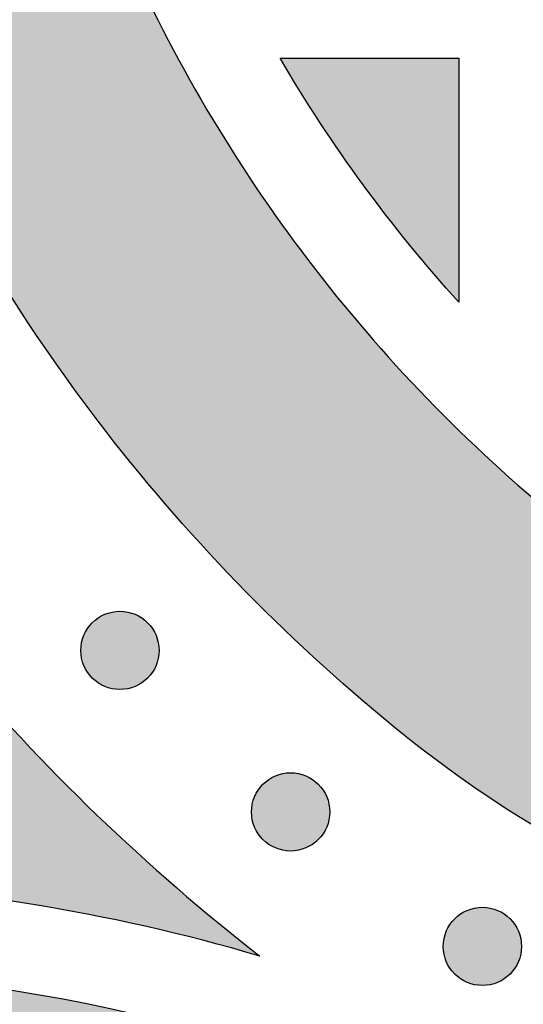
# Model space of a CAD drawing. Header units: millimetres. Extents: x -3873 to -97, y 912 to 4165.
# Tile 367 of 725: x -3380 to -3357, y 1863 to 1908. Entities that reach past the tile are written whole.
import ezdxf

# ---------------------------------------------------------------- set-up
doc = ezdxf.new("R2010")
doc.units = ezdxf.units.MM
doc.layers.add('pattern', color=7, linetype='Continuous', true_color=0x000000)

msp = doc.modelspace()

# ---------------------------------------------------------------- hatches: boundary and pattern name
at = {"layer": 'pattern'}
for points in [[(-3328.195, 1875.591), (-3327.316, 1875.599), (-3326.434, 1875.626), (-3325.551, 1875.671), (-3324.665, 1875.735), (-3323.779, 1875.818), (-3322.893, 1875.919), (-3322.007, 1876.04), (-3321.122, 1876.179), (-3320.238, 1876.338), (-3319.357, 1876.516), (-3318.479, 1876.712), (-3317.604, 1876.928), (-3316.732, 1877.162), (-3315.866, 1877.415), (-3315.005, 1877.687), (-3314.149, 1877.977), (-3313.3, 1878.285), (-3312.458, 1878.611), (-3311.623, 1878.955), (-3310.797, 1879.316), (-3309.979, 1879.695), (-3309.17, 1880.09), (-3308.371, 1880.502), (-3307.582, 1880.93), (-3306.804, 1881.374), (-3306.037, 1881.834), (-3305.281, 1882.308), (-3304.538, 1882.797), (-3303.807, 1883.301), (-3303.088, 1883.817), (-3302.383, 1884.348), (-3301.692, 1884.891), (-3300.111, 1886.196), (-3298.564, 1887.552), (-3297.054, 1888.956), (-3295.583, 1890.407), (-3294.153, 1891.904), (-3292.765, 1893.444), (-3291.423, 1895.025), (-3290.127, 1896.647), (-3288.88, 1898.306), (-3287.682, 1900), (-3286.537, 1901.727), (-3285.444, 1903.485), (-3284.405, 1905.272), (-3283.422, 1907.084), (-3282.494, 1908.92), (-3281.623, 1910.776), (-3275.031, 1925.437), (-3268.732, 1910.172), (-3270.686, 1905.838), (-3271.706, 1903.665), (-3272.792, 1901.516), (-3273.944, 1899.394), (-3275.16, 1897.302), (-3276.439, 1895.243), (-3277.781, 1893.22), (-3279.183, 1891.237), (-3280.643, 1889.294), (-3282.16, 1887.396), (-3283.732, 1885.544), (-3285.357, 1883.741), (-3287.032, 1881.988), (-3288.755, 1880.289), (-3290.523, 1878.645), (-3292.334, 1877.058), (-3294.185, 1875.529), (-3295.072, 1874.832), (-3295.978, 1874.151), (-3296.9, 1873.488), (-3297.838, 1872.842), (-3298.793, 1872.214), (-3299.762, 1871.605), (-3300.747, 1871.015), (-3301.746, 1870.445), (-3302.759, 1869.895), (-3303.784, 1869.367), (-3304.823, 1868.859), (-3305.872, 1868.373), (-3306.933, 1867.909), (-3308.005, 1867.468), (-3309.086, 1867.049), (-3310.176, 1866.653), (-3311.274, 1866.281), (-3312.38, 1865.933), (-3313.492, 1865.608), (-3314.61, 1865.307), (-3315.734, 1865.03), (-3316.861, 1864.778), (-3317.993, 1864.55), (-3319.127, 1864.346), (-3320.263, 1864.167), (-3321.4, 1864.012), (-3322.538, 1863.882), (-3323.675, 1863.776), (-3324.812, 1863.694), (-3325.946, 1863.636), (-3327.078, 1863.601), (-3328.207, 1863.591), (-3329.335, 1863.602), (-3330.467, 1863.638), (-3331.602, 1863.697), (-3332.738, 1863.78), (-3333.875, 1863.887), (-3335.013, 1864.019), (-3336.15, 1864.175), (-3337.286, 1864.355), (-3338.42, 1864.56), (-3339.551, 1864.789), (-3340.679, 1865.042), (-3341.802, 1865.32), (-3342.92, 1865.622), (-3344.032, 1865.948), (-3345.137, 1866.297), (-3346.235, 1866.671), (-3347.324, 1867.067), (-3348.405, 1867.487), (-3349.476, 1867.929), (-3350.537, 1868.394), (-3351.586, 1868.881), (-3352.624, 1869.39), (-3353.649, 1869.92), (-3354.661, 1870.47), (-3355.66, 1871.041), (-3356.644, 1871.632), (-3357.613, 1872.242), (-3358.567, 1872.871), (-3359.505, 1873.518), (-3360.426, 1874.182), (-3361.331, 1874.863), (-3362.218, 1875.561), (-3364.067, 1877.092), (-3365.877, 1878.681), (-3367.643, 1880.327), (-3369.364, 1882.028), (-3371.037, 1883.781), (-3372.66, 1885.586), (-3374.231, 1887.44), (-3375.746, 1889.339), (-3377.205, 1891.283), (-3378.605, 1893.268), (-3379.944, 1895.292), (-3381.222, 1897.352), (-3382.436, 1899.445), (-3383.586, 1901.568), (-3384.67, 1903.719), (-3385.687, 1905.893), (-3387.637, 1910.228), (-3381.323, 1925.488), (-3374.746, 1910.82), (-3373.876, 1908.963), (-3372.951, 1907.127), (-3371.969, 1905.314), (-3370.932, 1903.526), (-3369.841, 1901.767), (-3368.697, 1900.038), (-3367.501, 1898.343), (-3366.255, 1896.683), (-3364.961, 1895.06), (-3363.62, 1893.477), (-3362.234, 1891.936), (-3360.805, 1890.438), (-3359.335, 1888.986), (-3357.826, 1887.58), (-3356.281, 1886.223), (-3354.702, 1884.916), (-3354.011, 1884.372), (-3353.306, 1883.841), (-3352.588, 1883.324), (-3351.858, 1882.82), (-3351.115, 1882.33), (-3350.359, 1881.855), (-3349.593, 1881.395), (-3348.815, 1880.95), (-3348.027, 1880.521), (-3347.228, 1880.108), (-3346.42, 1879.712), (-3345.602, 1879.333), (-3344.776, 1878.971), (-3343.942, 1878.626), (-3343.1, 1878.299), (-3342.251, 1877.99), (-3341.396, 1877.699), (-3340.535, 1877.427), (-3339.668, 1877.173), (-3338.797, 1876.938), (-3337.922, 1876.721), (-3337.044, 1876.524), (-3336.163, 1876.346), (-3335.28, 1876.186), (-3334.395, 1876.046), (-3333.509, 1875.924), (-3332.623, 1875.822), (-3331.737, 1875.738), (-3330.852, 1875.673), (-3329.968, 1875.627), (-3329.086, 1875.6)], [(-3359.754, 1895.206), (-3360.89, 1896.494), (-3361.993, 1897.811), (-3363.062, 1899.158), (-3364.096, 1900.532), (-3365.094, 1901.933), (-3366.055, 1903.358), (-3366.978, 1904.807), (-3367.862, 1906.279), (-3359.754, 1906.279)], [(-3368.773, 1865.554), (-3371.358, 1866.27), (-3373.969, 1866.905), (-3376.6, 1867.458), (-3379.249, 1867.928), (-3381.912, 1868.315), (-3384.584, 1868.617), (-3387.262, 1868.835), (-3389.941, 1868.969), (-3391.236, 1870.446), (-3392.504, 1871.947), (-3393.744, 1873.473), (-3394.955, 1875.022), (-3396.137, 1876.593), (-3397.289, 1878.186), (-3398.41, 1879.8), (-3399.501, 1881.433), (-3393.766, 1895.294), (-3392.598, 1893.162), (-3391.372, 1891.056), (-3390.088, 1888.978), (-3388.748, 1886.932), (-3387.352, 1884.919), (-3385.901, 1882.941), (-3384.398, 1881.001), (-3382.844, 1879.101), (-3381.24, 1877.242), (-3379.588, 1875.428), (-3377.889, 1873.659), (-3376.146, 1871.937), (-3374.361, 1870.264), (-3372.536, 1868.642), (-3370.672, 1867.072)], [(-3373.866, 1880.673), (-3373.894, 1880.701), (-3373.923, 1880.728), (-3373.953, 1880.755), (-3373.983, 1880.781), (-3374.015, 1880.807), (-3374.047, 1880.832), (-3374.081, 1880.857), (-3374.115, 1880.881), (-3374.15, 1880.904), (-3374.185, 1880.927), (-3374.222, 1880.949), (-3374.259, 1880.97), (-3374.297, 1880.991), (-3374.336, 1881.01), (-3374.375, 1881.029), (-3374.415, 1881.047), (-3374.456, 1881.064), (-3374.498, 1881.08), (-3374.539, 1881.095), (-3374.582, 1881.109), (-3374.625, 1881.123), (-3374.668, 1881.135), (-3374.712, 1881.146), (-3374.757, 1881.155), (-3374.801, 1881.164), (-3374.846, 1881.172), (-3374.891, 1881.178), (-3374.937, 1881.184), (-3374.983, 1881.188), (-3375.028, 1881.191), (-3375.074, 1881.192), (-3375.12, 1881.193), (-3375.166, 1881.192), (-3375.212, 1881.191), (-3375.258, 1881.188), (-3375.303, 1881.184), (-3375.349, 1881.178), (-3375.394, 1881.172), (-3375.439, 1881.164), (-3375.484, 1881.155), (-3375.528, 1881.146), (-3375.572, 1881.135), (-3375.615, 1881.123), (-3375.658, 1881.109), (-3375.701, 1881.095), (-3375.743, 1881.08), (-3375.784, 1881.064), (-3375.825, 1881.047), (-3375.865, 1881.029), (-3375.904, 1881.01), (-3375.943, 1880.991), (-3375.981, 1880.97), (-3376.018, 1880.949), (-3376.055, 1880.927), (-3376.091, 1880.904), (-3376.126, 1880.881), (-3376.16, 1880.857), (-3376.193, 1880.832), (-3376.225, 1880.807), (-3376.257, 1880.781), (-3376.288, 1880.755), (-3376.318, 1880.728), (-3376.347, 1880.701), (-3376.375, 1880.673), (-3376.402, 1880.645), (-3376.429, 1880.616), (-3376.456, 1880.586), (-3376.482, 1880.556), (-3376.508, 1880.524), (-3376.533, 1880.491), (-3376.558, 1880.458), (-3376.582, 1880.424), (-3376.606, 1880.389), (-3376.628, 1880.353), (-3376.65, 1880.317), (-3376.672, 1880.28), (-3376.692, 1880.242), (-3376.712, 1880.203), (-3376.731, 1880.164), (-3376.748, 1880.123), (-3376.766, 1880.083), (-3376.782, 1880.041), (-3376.797, 1879.999), (-3376.811, 1879.957), (-3376.824, 1879.914), (-3376.836, 1879.87), (-3376.847, 1879.827), (-3376.857, 1879.782), (-3376.866, 1879.738), (-3376.873, 1879.693), (-3376.88, 1879.647), (-3376.885, 1879.602), (-3376.889, 1879.556), (-3376.892, 1879.511), (-3376.894, 1879.465), (-3376.894, 1879.419), (-3376.894, 1879.373), (-3376.892, 1879.327), (-3376.889, 1879.281), (-3376.885, 1879.235), (-3376.88, 1879.19), (-3376.873, 1879.145), (-3376.866, 1879.1), (-3376.857, 1879.055), (-3376.847, 1879.011), (-3376.836, 1878.967), (-3376.824, 1878.923), (-3376.811, 1878.881), (-3376.797, 1878.838), (-3376.782, 1878.796), (-3376.766, 1878.755), (-3376.748, 1878.714), (-3376.731, 1878.674), (-3376.712, 1878.634), (-3376.692, 1878.596), (-3376.672, 1878.558), (-3376.65, 1878.52), (-3376.628, 1878.484), (-3376.606, 1878.448), (-3376.582, 1878.413), (-3376.558, 1878.379), (-3376.533, 1878.346), (-3376.508, 1878.314), (-3376.482, 1878.282), (-3376.456, 1878.251), (-3376.429, 1878.221), (-3376.402, 1878.192), (-3376.375, 1878.164), (-3376.347, 1878.137), (-3376.318, 1878.109), (-3376.288, 1878.083), (-3376.257, 1878.056), (-3376.225, 1878.031), (-3376.193, 1878.005), (-3376.16, 1877.981), (-3376.126, 1877.957), (-3376.091, 1877.933), (-3376.055, 1877.911), (-3376.018, 1877.889), (-3375.981, 1877.867), (-3375.943, 1877.847), (-3375.904, 1877.827), (-3375.865, 1877.808), (-3375.825, 1877.79), (-3375.784, 1877.773), (-3375.743, 1877.757), (-3375.701, 1877.742), (-3375.658, 1877.728), (-3375.615, 1877.715), (-3375.572, 1877.703), (-3375.528, 1877.692), (-3375.484, 1877.682), (-3375.439, 1877.673), (-3375.394, 1877.666), (-3375.349, 1877.659), (-3375.303, 1877.654), (-3375.258, 1877.65), (-3375.212, 1877.647), (-3375.166, 1877.645), (-3375.12, 1877.644), (-3375.074, 1877.645), (-3375.028, 1877.647), (-3374.983, 1877.65), (-3374.937, 1877.654), (-3374.891, 1877.659), (-3374.846, 1877.666), (-3374.801, 1877.673), (-3374.757, 1877.682), (-3374.712, 1877.692), (-3374.668, 1877.703), (-3374.625, 1877.715), (-3374.582, 1877.728), (-3374.539, 1877.742), (-3374.498, 1877.757), (-3374.456, 1877.773), (-3374.415, 1877.79), (-3374.375, 1877.808), (-3374.336, 1877.827), (-3374.297, 1877.847), (-3374.259, 1877.867), (-3374.222, 1877.889), (-3374.185, 1877.911), (-3374.15, 1877.933), (-3374.115, 1877.957), (-3374.081, 1877.981), (-3374.047, 1878.005), (-3374.015, 1878.031), (-3373.983, 1878.056), (-3373.953, 1878.083), (-3373.923, 1878.109), (-3373.894, 1878.137), (-3373.866, 1878.164), (-3373.838, 1878.192), (-3373.811, 1878.221), (-3373.784, 1878.251), (-3373.758, 1878.282), (-3373.732, 1878.314), (-3373.707, 1878.346), (-3373.682, 1878.379), (-3373.658, 1878.413), (-3373.635, 1878.448), (-3373.612, 1878.484), (-3373.59, 1878.52), (-3373.569, 1878.558), (-3373.548, 1878.596), (-3373.529, 1878.634), (-3373.51, 1878.674), (-3373.492, 1878.714), (-3373.475, 1878.755), (-3373.459, 1878.796), (-3373.444, 1878.838), (-3373.429, 1878.881), (-3373.416, 1878.923), (-3373.404, 1878.967), (-3373.393, 1879.011), (-3373.383, 1879.055), (-3373.375, 1879.1), (-3373.367, 1879.145), (-3373.361, 1879.19), (-3373.355, 1879.235), (-3373.351, 1879.281), (-3373.348, 1879.327), (-3373.346, 1879.373), (-3373.346, 1879.419), (-3373.346, 1879.465), (-3373.348, 1879.511), (-3373.351, 1879.556), (-3373.355, 1879.602), (-3373.361, 1879.647), (-3373.367, 1879.693), (-3373.375, 1879.738), (-3373.383, 1879.782), (-3373.393, 1879.827), (-3373.404, 1879.87), (-3373.416, 1879.914), (-3373.429, 1879.957), (-3373.444, 1879.999), (-3373.459, 1880.041), (-3373.475, 1880.083), (-3373.492, 1880.123), (-3373.51, 1880.164), (-3373.529, 1880.203), (-3373.548, 1880.242), (-3373.569, 1880.28), (-3373.59, 1880.317), (-3373.612, 1880.353), (-3373.635, 1880.389), (-3373.658, 1880.424), (-3373.682, 1880.458), (-3373.707, 1880.491), (-3373.732, 1880.524), (-3373.758, 1880.556), (-3373.784, 1880.586), (-3373.811, 1880.616), (-3373.838, 1880.645)], [(-3366.127, 1873.349), (-3366.155, 1873.377), (-3366.184, 1873.404), (-3366.214, 1873.43), (-3366.245, 1873.457), (-3366.276, 1873.483), (-3366.309, 1873.508), (-3366.342, 1873.532), (-3366.376, 1873.556), (-3366.411, 1873.58), (-3366.447, 1873.603), (-3366.483, 1873.625), (-3366.521, 1873.646), (-3366.559, 1873.666), (-3366.597, 1873.686), (-3366.637, 1873.705), (-3366.677, 1873.723), (-3366.718, 1873.74), (-3366.759, 1873.756), (-3366.801, 1873.771), (-3366.843, 1873.785), (-3366.886, 1873.798), (-3366.93, 1873.81), (-3366.974, 1873.821), (-3367.018, 1873.831), (-3367.063, 1873.84), (-3367.108, 1873.847), (-3367.153, 1873.854), (-3367.198, 1873.859), (-3367.244, 1873.863), (-3367.29, 1873.866), (-3367.336, 1873.868), (-3367.382, 1873.869), (-3367.427, 1873.868), (-3367.473, 1873.866), (-3367.519, 1873.863), (-3367.565, 1873.859), (-3367.61, 1873.854), (-3367.655, 1873.847), (-3367.7, 1873.84), (-3367.745, 1873.831), (-3367.789, 1873.821), (-3367.833, 1873.81), (-3367.877, 1873.798), (-3367.92, 1873.785), (-3367.962, 1873.771), (-3368.004, 1873.756), (-3368.045, 1873.74), (-3368.086, 1873.723), (-3368.126, 1873.705), (-3368.166, 1873.686), (-3368.204, 1873.666), (-3368.242, 1873.646), (-3368.28, 1873.625), (-3368.316, 1873.603), (-3368.352, 1873.58), (-3368.387, 1873.556), (-3368.421, 1873.532), (-3368.454, 1873.508), (-3368.487, 1873.483), (-3368.518, 1873.457), (-3368.549, 1873.43), (-3368.579, 1873.404), (-3368.608, 1873.377), (-3368.636, 1873.349), (-3368.664, 1873.321), (-3368.691, 1873.292), (-3368.718, 1873.262), (-3368.744, 1873.231), (-3368.77, 1873.2), (-3368.795, 1873.167), (-3368.819, 1873.134), (-3368.843, 1873.1), (-3368.867, 1873.065), (-3368.89, 1873.029), (-3368.912, 1872.993), (-3368.933, 1872.955), (-3368.953, 1872.917), (-3368.973, 1872.879), (-3368.992, 1872.839), (-3369.01, 1872.799), (-3369.027, 1872.758), (-3369.043, 1872.717), (-3369.058, 1872.675), (-3369.072, 1872.633), (-3369.085, 1872.59), (-3369.097, 1872.546), (-3369.108, 1872.502), (-3369.118, 1872.458), (-3369.127, 1872.413), (-3369.135, 1872.368), (-3369.141, 1872.323), (-3369.146, 1872.278), (-3369.15, 1872.232), (-3369.153, 1872.186), (-3369.155, 1872.14), (-3369.156, 1872.094), (-3369.155, 1872.049), (-3369.153, 1872.003), (-3369.15, 1871.957), (-3369.146, 1871.911), (-3369.141, 1871.866), (-3369.135, 1871.821), (-3369.127, 1871.776), (-3369.118, 1871.731), (-3369.108, 1871.687), (-3369.097, 1871.643), (-3369.085, 1871.599), (-3369.072, 1871.556), (-3369.058, 1871.514), (-3369.043, 1871.472), (-3369.027, 1871.43), (-3369.01, 1871.39), (-3368.992, 1871.35), (-3368.973, 1871.31), (-3368.953, 1871.272), (-3368.933, 1871.233), (-3368.912, 1871.196), (-3368.89, 1871.16), (-3368.867, 1871.124), (-3368.843, 1871.089), (-3368.819, 1871.055), (-3368.795, 1871.022), (-3368.77, 1870.989), (-3368.744, 1870.958), (-3368.718, 1870.927), (-3368.691, 1870.897), (-3368.664, 1870.868), (-3368.636, 1870.84), (-3368.608, 1870.812), (-3368.579, 1870.785), (-3368.549, 1870.758), (-3368.518, 1870.732), (-3368.487, 1870.706), (-3368.454, 1870.681), (-3368.421, 1870.657), (-3368.387, 1870.633), (-3368.352, 1870.609), (-3368.316, 1870.586), (-3368.28, 1870.564), (-3368.242, 1870.543), (-3368.204, 1870.523), (-3368.166, 1870.503), (-3368.126, 1870.484), (-3368.086, 1870.466), (-3368.045, 1870.449), (-3368.004, 1870.433), (-3367.962, 1870.418), (-3367.92, 1870.404), (-3367.877, 1870.391), (-3367.833, 1870.379), (-3367.789, 1870.368), (-3367.745, 1870.358), (-3367.7, 1870.349), (-3367.655, 1870.341), (-3367.61, 1870.335), (-3367.565, 1870.33), (-3367.519, 1870.326), (-3367.473, 1870.323), (-3367.427, 1870.321), (-3367.382, 1870.32), (-3367.336, 1870.321), (-3367.29, 1870.323), (-3367.244, 1870.326), (-3367.198, 1870.33), (-3367.153, 1870.335), (-3367.108, 1870.341), (-3367.063, 1870.349), (-3367.018, 1870.358), (-3366.974, 1870.368), (-3366.93, 1870.379), (-3366.886, 1870.391), (-3366.843, 1870.404), (-3366.801, 1870.418), (-3366.759, 1870.433), (-3366.718, 1870.449), (-3366.677, 1870.466), (-3366.637, 1870.484), (-3366.597, 1870.503), (-3366.559, 1870.523), (-3366.521, 1870.543), (-3366.483, 1870.564), (-3366.447, 1870.586), (-3366.411, 1870.609), (-3366.376, 1870.633), (-3366.342, 1870.657), (-3366.309, 1870.681), (-3366.276, 1870.706), (-3366.245, 1870.732), (-3366.214, 1870.758), (-3366.184, 1870.785), (-3366.155, 1870.812), (-3366.127, 1870.84), (-3366.099, 1870.868), (-3366.072, 1870.897), (-3366.045, 1870.927), (-3366.019, 1870.958), (-3365.993, 1870.989), (-3365.968, 1871.022), (-3365.944, 1871.055), (-3365.92, 1871.089), (-3365.896, 1871.124), (-3365.873, 1871.16), (-3365.851, 1871.196), (-3365.83, 1871.233), (-3365.81, 1871.272), (-3365.79, 1871.31), (-3365.771, 1871.35), (-3365.753, 1871.39), (-3365.736, 1871.43), (-3365.72, 1871.472), (-3365.705, 1871.514), (-3365.691, 1871.556), (-3365.678, 1871.599), (-3365.666, 1871.643), (-3365.655, 1871.687), (-3365.645, 1871.731), (-3365.636, 1871.776), (-3365.628, 1871.821), (-3365.622, 1871.866), (-3365.617, 1871.911), (-3365.613, 1871.957), (-3365.61, 1872.003), (-3365.608, 1872.049), (-3365.607, 1872.094), (-3365.608, 1872.14), (-3365.61, 1872.186), (-3365.613, 1872.232), (-3365.617, 1872.278), (-3365.622, 1872.323), (-3365.628, 1872.368), (-3365.636, 1872.413), (-3365.645, 1872.458), (-3365.655, 1872.502), (-3365.666, 1872.546), (-3365.678, 1872.59), (-3365.691, 1872.633), (-3365.705, 1872.675), (-3365.72, 1872.717), (-3365.736, 1872.758), (-3365.753, 1872.799), (-3365.771, 1872.839), (-3365.79, 1872.879), (-3365.81, 1872.917), (-3365.83, 1872.955), (-3365.851, 1872.993), (-3365.873, 1873.029), (-3365.896, 1873.065), (-3365.92, 1873.1), (-3365.944, 1873.134), (-3365.968, 1873.167), (-3365.993, 1873.2), (-3366.019, 1873.231), (-3366.045, 1873.262), (-3366.072, 1873.292), (-3366.099, 1873.321)], [(-3357.435, 1867.251), (-3357.464, 1867.278), (-3357.493, 1867.306), (-3357.522, 1867.332), (-3357.553, 1867.359), (-3357.585, 1867.384), (-3357.617, 1867.41), (-3357.65, 1867.434), (-3357.685, 1867.458), (-3357.72, 1867.482), (-3357.755, 1867.504), (-3357.792, 1867.526), (-3357.829, 1867.548), (-3357.867, 1867.568), (-3357.906, 1867.588), (-3357.945, 1867.607), (-3357.985, 1867.625), (-3358.026, 1867.642), (-3358.067, 1867.658), (-3358.109, 1867.673), (-3358.152, 1867.687), (-3358.195, 1867.7), (-3358.238, 1867.712), (-3358.282, 1867.723), (-3358.326, 1867.733), (-3358.371, 1867.742), (-3358.416, 1867.749), (-3358.461, 1867.756), (-3358.507, 1867.761), (-3358.552, 1867.765), (-3358.598, 1867.768), (-3358.644, 1867.77), (-3358.69, 1867.771), (-3358.736, 1867.77), (-3358.782, 1867.768), (-3358.828, 1867.765), (-3358.873, 1867.761), (-3358.919, 1867.756), (-3358.964, 1867.749), (-3359.009, 1867.742), (-3359.054, 1867.733), (-3359.098, 1867.723), (-3359.142, 1867.712), (-3359.185, 1867.7), (-3359.228, 1867.687), (-3359.271, 1867.673), (-3359.313, 1867.658), (-3359.354, 1867.642), (-3359.395, 1867.625), (-3359.435, 1867.607), (-3359.474, 1867.588), (-3359.513, 1867.568), (-3359.551, 1867.548), (-3359.588, 1867.526), (-3359.625, 1867.504), (-3359.66, 1867.482), (-3359.695, 1867.458), (-3359.729, 1867.434), (-3359.763, 1867.41), (-3359.795, 1867.384), (-3359.827, 1867.359), (-3359.858, 1867.332), (-3359.887, 1867.306), (-3359.916, 1867.278), (-3359.945, 1867.251), (-3359.972, 1867.223), (-3359.999, 1867.194), (-3360.026, 1867.164), (-3360.052, 1867.133), (-3360.078, 1867.102), (-3360.103, 1867.069), (-3360.128, 1867.036), (-3360.152, 1867.002), (-3360.175, 1866.967), (-3360.198, 1866.931), (-3360.22, 1866.895), (-3360.241, 1866.857), (-3360.262, 1866.819), (-3360.282, 1866.781), (-3360.3, 1866.741), (-3360.318, 1866.701), (-3360.335, 1866.66), (-3360.351, 1866.619), (-3360.367, 1866.577), (-3360.381, 1866.535), (-3360.394, 1866.492), (-3360.406, 1866.448), (-3360.417, 1866.404), (-3360.427, 1866.36), (-3360.435, 1866.315), (-3360.443, 1866.27), (-3360.449, 1866.225), (-3360.455, 1866.18), (-3360.459, 1866.134), (-3360.462, 1866.088), (-3360.464, 1866.042), (-3360.464, 1865.996), (-3360.464, 1865.95), (-3360.462, 1865.904), (-3360.459, 1865.859), (-3360.455, 1865.813), (-3360.449, 1865.768), (-3360.443, 1865.722), (-3360.435, 1865.677), (-3360.427, 1865.633), (-3360.417, 1865.588), (-3360.406, 1865.545), (-3360.394, 1865.501), (-3360.381, 1865.458), (-3360.367, 1865.416), (-3360.351, 1865.374), (-3360.335, 1865.332), (-3360.318, 1865.292), (-3360.3, 1865.251), (-3360.282, 1865.212), (-3360.262, 1865.173), (-3360.241, 1865.135), (-3360.22, 1865.098), (-3360.198, 1865.062), (-3360.175, 1865.026), (-3360.152, 1864.991), (-3360.128, 1864.957), (-3360.103, 1864.924), (-3360.078, 1864.891), (-3360.052, 1864.859), (-3360.026, 1864.829), (-3359.999, 1864.799), (-3359.972, 1864.77), (-3359.945, 1864.742), (-3359.916, 1864.714), (-3359.887, 1864.687), (-3359.858, 1864.66), (-3359.827, 1864.634), (-3359.795, 1864.608), (-3359.763, 1864.583), (-3359.729, 1864.558), (-3359.695, 1864.534), (-3359.66, 1864.511), (-3359.625, 1864.488), (-3359.588, 1864.466), (-3359.551, 1864.445), (-3359.513, 1864.424), (-3359.474, 1864.405), (-3359.435, 1864.386), (-3359.395, 1864.368), (-3359.354, 1864.351), (-3359.313, 1864.335), (-3359.271, 1864.32), (-3359.228, 1864.306), (-3359.185, 1864.293), (-3359.142, 1864.28), (-3359.098, 1864.27), (-3359.054, 1864.26), (-3359.009, 1864.251), (-3358.964, 1864.243), (-3358.919, 1864.237), (-3358.873, 1864.231), (-3358.828, 1864.227), (-3358.782, 1864.224), (-3358.736, 1864.223), (-3358.69, 1864.222), (-3358.644, 1864.223), (-3358.598, 1864.224), (-3358.552, 1864.227), (-3358.507, 1864.231), (-3358.461, 1864.237), (-3358.416, 1864.243), (-3358.371, 1864.251), (-3358.326, 1864.26), (-3358.282, 1864.27), (-3358.238, 1864.28), (-3358.195, 1864.293), (-3358.152, 1864.306), (-3358.109, 1864.32), (-3358.067, 1864.335), (-3358.026, 1864.351), (-3357.985, 1864.368), (-3357.945, 1864.386), (-3357.906, 1864.405), (-3357.867, 1864.424), (-3357.829, 1864.445), (-3357.792, 1864.466), (-3357.755, 1864.488), (-3357.72, 1864.511), (-3357.685, 1864.534), (-3357.65, 1864.558), (-3357.617, 1864.583), (-3357.585, 1864.608), (-3357.553, 1864.634), (-3357.522, 1864.66), (-3357.493, 1864.687), (-3357.464, 1864.714), (-3357.435, 1864.742), (-3357.408, 1864.77), (-3357.381, 1864.799), (-3357.354, 1864.829), (-3357.328, 1864.859), (-3357.302, 1864.891), (-3357.277, 1864.924), (-3357.252, 1864.957), (-3357.228, 1864.991), (-3357.205, 1865.026), (-3357.182, 1865.062), (-3357.16, 1865.098), (-3357.139, 1865.135), (-3357.118, 1865.173), (-3357.098, 1865.212), (-3357.08, 1865.251), (-3357.062, 1865.292), (-3357.045, 1865.332), (-3357.029, 1865.374), (-3357.013, 1865.416), (-3356.999, 1865.458), (-3356.986, 1865.501), (-3356.974, 1865.545), (-3356.963, 1865.588), (-3356.953, 1865.633), (-3356.945, 1865.677), (-3356.937, 1865.722), (-3356.93, 1865.768), (-3356.925, 1865.813), (-3356.921, 1865.859), (-3356.918, 1865.904), (-3356.916, 1865.95), (-3356.916, 1865.996), (-3356.916, 1866.042), (-3356.918, 1866.088), (-3356.921, 1866.134), (-3356.925, 1866.18), (-3356.93, 1866.225), (-3356.937, 1866.27), (-3356.945, 1866.315), (-3356.953, 1866.36), (-3356.963, 1866.404), (-3356.974, 1866.448), (-3356.986, 1866.492), (-3356.999, 1866.535), (-3357.013, 1866.577), (-3357.029, 1866.619), (-3357.045, 1866.66), (-3357.062, 1866.701), (-3357.08, 1866.741), (-3357.098, 1866.781), (-3357.118, 1866.819), (-3357.139, 1866.857), (-3357.16, 1866.895), (-3357.182, 1866.931), (-3357.205, 1866.967), (-3357.228, 1867.002), (-3357.252, 1867.036), (-3357.277, 1867.069), (-3357.302, 1867.102), (-3357.328, 1867.133), (-3357.354, 1867.164), (-3357.381, 1867.194), (-3357.408, 1867.223)], [(-3590.232, 1760.037), (-3584.211, 1765.154), (-3578.072, 1770.166), (-3571.816, 1775.068), (-3565.448, 1779.858), (-3558.969, 1784.531), (-3552.384, 1789.083), (-3545.695, 1793.512), (-3538.906, 1797.813), (-3532.021, 1801.983), (-3525.043, 1806.02), (-3517.977, 1809.919), (-3510.826, 1813.679), (-3503.594, 1817.297), (-3496.286, 1820.769), (-3488.906, 1824.095), (-3481.459, 1827.27), (-3473.949, 1830.295), (-3466.381, 1833.166), (-3458.76, 1835.882), (-3451.089, 1838.442), (-3443.375, 1840.844), (-3435.622, 1843.087), (-3427.835, 1845.171), (-3420.019, 1847.095), (-3412.178, 1848.859), (-3404.318, 1850.461), (-3396.443, 1851.903), (-3388.558, 1853.184), (-3380.669, 1854.305), (-3372.78, 1855.266), (-3364.895, 1856.068), (-3357.02, 1856.711), (-3358.983, 1857.641), (-3360.976, 1858.52), (-3362.996, 1859.348), (-3365.041, 1860.122), (-3367.11, 1860.842), (-3369.199, 1861.507), (-3371.307, 1862.116), (-3373.431, 1862.668), (-3375.569, 1863.163), (-3377.719, 1863.599), (-3379.878, 1863.978), (-3382.045, 1864.298), (-3384.216, 1864.559), (-3386.389, 1864.762), (-3388.563, 1864.906), (-3390.734, 1864.991), (-3402.798, 1862.959), (-3414.835, 1860.562), (-3426.827, 1857.799), (-3438.758, 1854.671), (-3450.61, 1851.181), (-3462.369, 1847.331), (-3474.017, 1843.125), (-3485.539, 1838.569), (-3496.918, 1833.668), (-3508.14, 1828.43), (-3519.189, 1822.861), (-3530.051, 1816.972), (-3540.712, 1810.77), (-3551.16, 1804.267), (-3561.381, 1797.473), (-3571.364, 1790.401), (-3572.91, 1788.783), (-3574.415, 1787.12), (-3575.878, 1785.412), (-3577.295, 1783.661), (-3578.665, 1781.868), (-3579.987, 1780.037), (-3581.259, 1778.168), (-3582.479, 1776.264), (-3583.646, 1774.327), (-3584.759, 1772.359), (-3585.815, 1770.362), (-3586.815, 1768.34), (-3587.758, 1766.294), (-3588.642, 1764.226), (-3589.467, 1762.14)]]:
    msp.add_hatch(color=256, dxfattribs=at).paths.add_polyline_path(points, flags=0)

# ---------------------------------------------------------------- linework, layer by layer
msp.add_lwpolyline([(-3367.862, 1906.279), (-3359.754, 1906.279), (-3359.754, 1895.206)], dxfattribs=at)
for centre in [(-3375.12, 1879.419), (-3367.382, 1872.094), (-3358.69, 1865.996)]:
    msp.add_circle(centre, 1.774, dxfattribs=at)
for centre, radius, start, end in [((-3310.726, 1939.649), 70.211, 204.24245, 231.2198), ((-3311.851, 1938.761), 92.733, 207.95224, 232.13341), ((-3392.862, 1783.547), 85.472, 73.63028, 88.04145), ((-3392.862, 1783.547), 81.472, 63.90063, 88.50321)]:
    msp.add_arc(centre, radius, start, end, dxfattribs=at)
at = {"layer": 'pattern', "extrusion": (0, 0, -1)}
for centre, radius, start, end in [((3310.676, 1939.649), 66.211, 317.83826, 329.73501), ((3310.726, 1939.649), 82.211, 308.7802, 335.75755), ((3328.207, 1917.892), 54.301, 270, 308.7802)]:
    msp.add_arc(centre, radius, start, end, dxfattribs=at)

doc.saveas('drawing.dxf')
